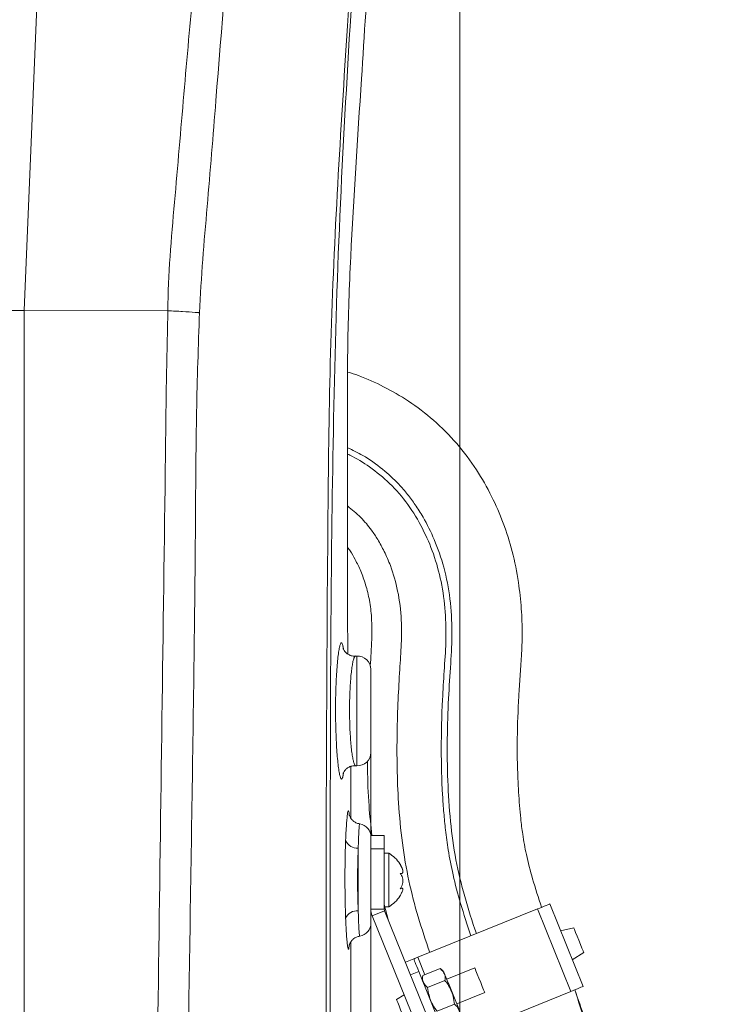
# Model space of a CAD drawing. Header units: millimetres. Extents: x 0 to 8410, y 0 to 5940.
# Tile 298 of 319: x 7525 to 7685, y 2877 to 3098. Entities that reach past the tile are written whole.
import ezdxf

# ---------------------------------------------------------------- set-up
doc = ezdxf.new("R2010")
doc.units = ezdxf.units.MM
doc.header["$LTSCALE"] = 10
doc.styles.add('SLDTEXTSTYLE0', font='TXT', dxfattribs={"width": 0.605})
doc.dimstyles.new('SLDDIMSTYLE0', dxfattribs={"dimtxt": 50, "dimasz": 50, "dimexe": 0, "dimexo": 0.0625, "dimgap": 12.5, "dimtad": 1, "dimtoh": 1, "dimdec": 1, "dimrnd": 1e-09, "dimzin": 12, "dimdsep": 46, "dimtxsty": 'SLDTEXTSTYLE0', "dimsah": 1, "dimcen": 0.09, "dimadec": 0, "dimazin": 0, "dimtfac": 1, "dimtofl": 0, "dimtmove": 0, "dimatfit": 3, "dimfxl": 1, "dimfrac": 2, "dimtolj": 1, "dimtzin": 12, "dimarcsym": 0})
doc.dimstyles.new('SLDDIMSTYLE2', dxfattribs={"dimtxt": 50, "dimasz": 50, "dimexe": 0, "dimexo": 0.0625, "dimgap": 12.5, "dimtad": 1, "dimtoh": 1, "dimdec": 1, "dimrnd": 1e-09, "dimzin": 12, "dimdsep": 46, "dimtxsty": 'SLDTEXTSTYLE0', "dimsah": 1, "dimcen": 0.09, "dimadec": 0, "dimazin": 0, "dimtfac": 1, "dimtofl": 0, "dimtmove": 0, "dimatfit": 3, "dimfxl": 1, "dimfrac": 2, "dimtolj": 1, "dimtzin": 12, "dimarcsym": 0})

# ---------------------------------------------------------------- blocks, each defined once
blk = doc.blocks.new('*D31')
at = {"color": 7, "linetype": 'Continuous', "lineweight": 0}
for p, q in [((7623.82, 3232.92), (7623.82, 2102.57)), ((7603.82, 2933.24), (7603.82, 2102.57)), ((7603.82, 2117.57), (7503.82, 2117.57)), ((7603.82, 2117.57), (7623.82, 2117.57)), ((7623.82, 2117.57), (8031.2, 2117.57))]:
    blk.add_line(p, q, dxfattribs=at)
for points in [[(7603.82, 2117.57), (7553.82, 2125.07), (7553.82, 2110.07)], [(7623.82, 2117.57), (7673.82, 2110.07), (7673.82, 2125.07)]]:
    blk.add_solid(points, dxfattribs=at)
at = {"color": 7, "linetype": 'Continuous', "lineweight": 0, "char_height": 50, "attachment_point": 1, "style": 'SLDTEXTSTYLE0'}
for s, insert in [(' (2x M8)', (7763.45, 2182.03)), ('20', (7687.09, 2182.03))]:
    blk.add_mtext(s, dxfattribs=dict(at, insert=insert))
blk = doc.blocks.new('*D32')
at = {"color": 7, "linetype": 'Continuous', "lineweight": 0}
for p, q in [((7603.82, 2933.24), (7603.82, 2002.57)), ((7366.82, 2227.33), (7366.82, 2002.57)), ((7603.82, 2017.57), (7366.82, 2017.57)), ((7603.82, 2017.57), (8068.78, 2017.57))]:
    blk.add_line(p, q, dxfattribs=at)
for points in [[(7366.82, 2017.57), (7416.82, 2010.07), (7416.82, 2025.07)], [(7603.82, 2017.57), (7553.82, 2025.07), (7553.82, 2010.07)]]:
    blk.add_solid(points, dxfattribs=at)
at = {"color": 7, "linetype": 'Continuous', "lineweight": 0, "char_height": 50, "attachment_point": 1, "style": 'SLDTEXTSTYLE0'}
for s, insert in [(' (2x M8)', (7801.03, 2082.03)), ('237', (7686.46, 2082.03))]:
    blk.add_mtext(s, dxfattribs=dict(at, insert=insert))

msp = doc.modelspace()

# ---------------------------------------------------------------- linework, layer by layer
at = {"color": 7, "linetype": 'Continuous', "lineweight": 0}
for p, q in [((7538.017268, 3324.074808), (7525.817256, 3032.574776)), ((7525.817256, 3032.574776), (7477.457765, 3032.463554)), ((7525.817256, 3032.574776), (7525.817256, 2738.56366)), ((7558.173905, 3032.504085), (7525.817256, 3032.574776)), ((7558.173905, 3032.504085), (7558.174799, 3032.504025)), ((7600.66026, 2954.909328), (7600.325639, 2954.891744)), ((7603.817265, 2951.91342), (7603.817265, 2933.236125)), ((7599.317263, 2918.420676), (7599.317263, 2930.085841)), ((7600.36252, 2930.255833), (7600.362639, 2930.255833)), ((7600.362639, 2930.255833), (7600.66026, 2930.240217)), ((7606.817256, 2914.574745), (7603.817265, 2914.574745)), ((7603.817265, 2914.574745), (7603.817265, 2911.574784)), ((7606.817256, 2914.574745), (7606.817256, 2911.574784)), ((7603.817265, 2911.574784), (7603.817265, 2898.054722)), ((7606.817256, 2911.574784), (7606.817256, 2898.054722)), ((7607.817258, 2910.574737), (7606.817256, 2910.574737)), ((7607.817258, 2898.574773), (7607.817258, 2910.574737)), ((7610.429163, 2906.011465), (7610.612373, 2906.011465)), ((7610.79825, 2902.703169), (7610.506366, 2902.703169)), ((7606.817256, 2899.054471), (7607.677038, 2895.732287)), ((7651.523735, 2880.639318), (7644.031609, 2899.182978)), ((7603.817265, 2898.054722), (7603.817265, 2894.921664)), ((7606.817256, 2898.574773), (7607.817258, 2898.574773)), ((7606.890078, 2897.680107), (7617.948468, 2870.309594)), ((7641.25004, 2898.059133), (7614.361714, 2887.19559)), ((7604.108523, 2896.556321), (7615.166928, 2869.185808)), ((7649.446244, 2893.789652), (7646.466549, 2893.156293)), ((7599.317263, 2872.165147), (7599.317263, 2890.713814)), ((7598.93548, 2889.842871), (7598.907913, 2889.607492)), ((7649.088795, 2886.666003), (7651.67218, 2888.280276)), ((7611.580159, 2886.071745), (7613.434534, 2886.820975)), ((7619.802858, 2871.058825), (7614.558349, 2884.039405)), ((7619.379933, 2884.664658), (7615.477036, 2883.087757)), ((7627.182986, 2884.825948), (7620.878126, 2882.278624)), ((7620.46134, 2881.988111), (7616.558428, 2880.411211)), ((7648.742194, 2879.515472), (7621.853854, 2868.65187)), ((7623.125787, 2876.715544), (7629.430617, 2879.262868)), ((7611.299615, 2878.757718), (7609.577353, 2877.681557)), ((7622.624124, 2876.634959), (7618.721212, 2875.058118))]:
    msp.add_line(p, q, dxfattribs=at)
at = {"color": 8, "linetype": 'Continuous', "lineweight": 0}
for p, q in [((7597.510885, 2957.247499), (7597.621392, 2956.562463)), ((7600.66026, 2930.240217), (7600.66026, 2954.909328)), ((7600.974272, 2897.643629), (7600.974272, 2911.756936)), ((7606.817256, 2911.574784), (7603.817265, 2911.574784)), ((7603.817265, 2898.054722), (7606.817256, 2898.054722)), ((7604.108523, 2896.556321), (7606.890078, 2897.680107)), ((7648.742194, 2879.515472), (7641.25004, 2898.059133)), ((7615.944992, 2883.276823), (7614.361714, 2887.19559)), ((7614.558349, 2884.039405), (7612.703989, 2883.290175))]:
    msp.add_line(p, q, dxfattribs=at)
at = {"color": 8, "linetype": 'Continuous', "lineweight": 0, "flags": 128}
for points in [[(7597.510885, 2957.247499), (7597.561906, 2956.661228), (7597.591604, 2956.527832)], [(7597.609948, 2928.570572), (7597.561876, 2928.365651), (7597.510765, 2927.774552)]]:
    msp.add_lwpolyline(points, dxfattribs=at)
at = {"color": 7, "linetype": 'Continuous', "lineweight": 0, "flags": 128}
for points in [[(7644.031609, 2899.182978), (7643.978144, 2899.161402), (7643.819864, 2899.097446), (7643.562819, 2898.993555), (7643.216903, 2898.853842), (7642.795409, 2898.683492), (7642.314489, 2898.48924), (7641.79271, 2898.278418), (7641.25004, 2898.059133)], [(7649.446244, 2893.789652), (7649.463172, 2893.74781), (7649.595375, 2893.42058), (7649.843807, 2892.805639), (7650.178547, 2891.977135), (7650.559212, 2891.034964)], [(7650.559212, 2891.034964), (7650.939877, 2890.092793), (7651.274617, 2889.264289), (7651.523079, 2888.649348), (7651.655282, 2888.322118), (7651.67218, 2888.280276)], [(7614.361714, 2887.19559), (7614.180829, 2887.122455), (7614.006902, 2887.052182), (7613.846595, 2886.987451), (7613.706092, 2886.930648), (7613.590787, 2886.884096), (7613.505106, 2886.849466), (7613.452355, 2886.828128), (7613.434534, 2886.820975)], [(7613.434534, 2886.820975), (7613.456125, 2886.76751), (7613.520081, 2886.6092), (7613.623927, 2886.352185), (7613.763685, 2886.006239), (7613.933991, 2885.584775), (7614.128287, 2885.103885), (7614.339109, 2884.582046), (7614.558349, 2884.039405)], [(7623.624052, 2875.482264), (7623.578335, 2875.595394), (7623.406733, 2876.020137), (7623.121317, 2876.726511), (7622.745241, 2877.657357), (7622.308935, 2878.737274), (7621.847774, 2879.878703), (7621.39907, 2880.989257), (7620.999242, 2881.978873), (7620.680626, 2882.767442), (7620.469089, 2883.291069), (7620.381708, 2883.507374), (7620.379861, 2883.511904)], [(7627.182986, 2884.825948), (7627.250756, 2884.658221), (7627.445902, 2884.175185), (7627.744909, 2883.435193), (7628.111656, 2882.527414), (7628.501947, 2881.561402), (7628.868724, 2880.653623), (7629.167701, 2879.913631), (7629.362847, 2879.430595), (7629.430617, 2879.262868)], [(7651.523735, 2880.639318), (7651.470299, 2880.617681), (7651.311989, 2880.553726), (7651.054944, 2880.449894), (7650.709028, 2880.310121), (7650.287534, 2880.139831), (7649.806644, 2879.94552), (7649.284835, 2879.734698), (7648.742194, 2879.515472)], [(7611.803274, 2872.17218), (7611.736159, 2872.338298), (7611.542891, 2872.816685), (7611.24679, 2873.549524), (7610.883574, 2874.448541), (7610.497053, 2875.405196), (7610.133837, 2876.304212), (7609.837736, 2877.037051), (7609.644468, 2877.515438), (7609.577353, 2877.681557), (7609.577353, 2877.681557)]]:
    msp.add_lwpolyline(points, dxfattribs=at)
at = {"color": 7, "linetype": 'Continuous', "lineweight": 0}
for centre, radius, start, end in [((7600.817261, 2951.913419), 3, 0, 93), ((7600.817261, 2933.2361), 3, 267, 0), ((7600.817261, 2914.227866), 3, 0, 80.91099953), ((7604.418279, 2904.45537), 7, 32.21096371, 60.95025276), ((7604.418279, 2904.45537), 7, 25.80856495, 32.21096371), ((7604.418279, 2904.694148), 7, 327.75972554, 334.2442258), ((7604.418279, 2904.694148), 7, 299.04974724, 327.75972554), ((7607.817261, 2898.054725), 4, 180, 202), ((7607.817261, 2898.054725), 1, 180.00000049, 202), ((7600.817261, 2894.921653), 3, 279.10227857, 0), ((7618.20024, 2882.631273), 2.350797, 22, 59.83022789), ((7617.738125, 2882.444567), 2.350797, 164.10628912, 202)]:
    msp.add_arc(centre, radius, start, end, dxfattribs=at)
at = {"color": 8, "linetype": 'Continuous', "lineweight": 0}
for centre, radius, start, end in [((7600.675633, 2914.478019), 2.737422, 201.92319283, 276.26314462), ((7600.658522, 2894.916659), 2.74519, 83.39525324, 156.75758753)]:
    msp.add_arc(centre, radius, start, end, dxfattribs=at)
for points, knots in [([(7594.052966, 2767.902616), (7593.759226, 2841.792691), (7593.418198, 2927.578025), (7594.598736, 3025.263286), (7596.25571, 3060.922716), (7600.226927, 3122.692165), (7603.990935, 3180.191576), (7607.820316, 3233.40361), (7609.669383, 3256.201624), (7611.322527, 3279.010743), (7612.611287, 3301.840152), (7613.483658, 3355.062075), (7612.902669, 3438.649404), (7612.999455, 3514.618897), (7613.047849, 3552.603665)], [0, 0, 0, 0, 0.282281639, 0.3277249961, 0.3731799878, 0.4186337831, 0.5641870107, 0.5933083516, 0.6224399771, 0.6515650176, 0.6806737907, 0.7097759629, 0.8548878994, 1, 1, 1, 1]), ([(7613.600756, 3370.98116), (7613.661906, 3355.532574), (7613.753207, 3332.466778), (7613.207069, 3301.782521), (7611.925664, 3278.955407), (7610.269425, 3256.14863), (7608.417775, 3233.353204), (7604.598407, 3180.126996), (7600.387171, 3119.349129), (7596.488154, 3050.964197), (7595.264725, 3005.406571), (7594.726221, 2959.830795), (7594.667193, 2914.247996), (7594.714486, 2850.25374), (7594.669122, 2801.455365), (7594.637881, 2767.849568)], [0, 0, 0, 0, 0.0767689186, 0.1146212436, 0.1524822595, 0.1903644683, 0.2282553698, 0.2661327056, 0.4555438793, 0.5310104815, 0.606488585, 0.6819912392, 0.7575053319, 0.8330020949, 1, 1, 1, 1]), ([(7558.174799, 3032.504025), (7558.174799, 3032.504045), (7558.174799, 3040.65091), (7559.700846, 3056.882507), (7561.723776, 3081.211495), (7565.392349, 3121.754928), (7569.80621, 3178.450766), (7574.090025, 3233.088957), (7577.233009, 3269.415858), (7578.880838, 3287.575731), (7580.274379, 3305.758805), (7580.621545, 3317.908051), (7580.79509, 3323.981348)], [0, 0, 0, 0, 0.0000002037, 0.0835097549, 0.1670489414, 0.2505894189, 0.5011857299, 0.7505599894, 0.8129317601, 0.8753197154, 0.9376734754, 1, 1, 1, 1]), ([(7588.043998, 3323.719803), (7587.868174, 3317.62851), (7587.516448, 3305.443248), (7586.118833, 3287.206148), (7584.466201, 3268.992269), (7581.292856, 3232.542614), (7576.397286, 3169.443849), (7570.93378, 3104.507487), (7567.362369, 3059.889697), (7565.941154, 3044.002599), (7565.484732, 3036.039759), (7565.256546, 3032.058779)], [0, 0, 0, 0, 0.0624700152, 0.1249674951, 0.1874981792, 0.2500137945, 0.5001347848, 0.8364518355, 0.918222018, 0.9591155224, 1, 1, 1, 1]), ([(7554.362188, 2766.914073), (7555.516075, 2845.880838), (7556.739827, 2929.628866), (7557.832798, 3018.162613), (7558.060202, 3027.723541), (7558.173905, 3032.504085)], [0, 0, 0, 0, 0.8919829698, 0.9459905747, 1, 1, 1, 1]), ([(7565.256546, 3032.058779), (7565.006966, 3024.627239), (7564.507758, 3009.762714), (7564.397706, 2987.450011), (7564.047363, 2950.265946), (7562.846854, 2877.295448), (7561.930765, 2811.759243), (7561.326514, 2768.531624)], [0, 0, 0, 0, 0.0846397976, 0.1692960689, 0.2539527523, 0.5079079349, 1, 1, 1, 1]), ([(7596.272375, 2953.372243), (7596.329926, 2953.953831), (7596.445028, 2955.117011), (7596.641543, 2956.426222), (7596.845945, 2957.353825), (7597.052917, 2957.863377), (7597.254375, 2957.926466), (7597.406378, 2957.650174), (7597.488411, 2957.334093), (7597.510885, 2957.247499)], [0, 0, 0, 0, 0.1571844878, 0.314370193, 0.4712159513, 0.6280606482, 0.7845129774, 0.9409643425, 1, 1, 1, 1]), ([(7600.326757, 2954.849544), (7600.284595, 2954.850163), (7600.176437, 2954.851751), (7599.993554, 2954.457728), (7599.789114, 2953.728295), (7599.592026, 2952.657598), (7599.414188, 2951.314243), (7599.259691, 2949.707134), (7599.138261, 2947.914801), (7599.053012, 2945.954523), (7599.005431, 2943.74525), (7599.010094, 2941.488157), (7599.065734, 2939.279912), (7599.156523, 2937.338939), (7599.283688, 2935.529822), (7599.4395, 2933.933277), (7599.619968, 2932.567238), (7599.815024, 2931.489149), (7600.020086, 2930.72861), (7600.205494, 2930.307913), (7600.318002, 2930.296383), (7600.363548, 2930.291715)], [0, 0, 0, 0, 0.034051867, 0.08735435, 0.1421941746, 0.1955138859, 0.250378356, 0.3035716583, 0.3583165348, 0.4112781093, 0.46579037, 0.5324618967, 0.585296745, 0.6396700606, 0.6925471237, 0.7469485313, 0.8000200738, 0.8546161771, 0.9078978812, 0.9627151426, 1, 1, 1, 1]), ([(7597.510765, 2927.774552), (7597.495468, 2927.719866), (7597.421096, 2927.454004), (7597.278713, 2927.205584), (7597.079478, 2927.293954), (7596.874239, 2927.828252), (7596.670982, 2928.777544), (7596.475665, 2930.094444), (7596.360374, 2931.252059), (7596.30322, 2931.825939)], [0, 0, 0, 0, 0.0415462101, 0.2019806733, 0.3624157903, 0.522678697, 0.6829422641, 0.8428205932, 1, 1, 1, 1]), ([(7597.660448, 2928.722623), (7597.627459, 2928.438558), (7597.581308, 2928.041146), (7597.52642, 2927.833714), (7597.510765, 2927.774552)], [0, 0, 0, 0, 0.7147881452, 1, 1, 1, 1]), ([(7598.136167, 2913.455966), (7598.169023, 2914.217796), (7598.234733, 2915.741424), (7598.350726, 2917.513357), (7598.468893, 2918.840889), (7598.584903, 2919.721836), (7598.697271, 2920.171209), (7598.801438, 2920.160362), (7598.878581, 2919.864001), (7598.915904, 2919.432106), (7598.926793, 2919.306103)], [0, 0, 0, 0, 0.1446654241, 0.2893249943, 0.4205928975, 0.5518598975, 0.6831898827, 0.8145205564, 0.9458869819, 1, 1, 1, 1]), ([(7601.284276, 2917.146269), (7601.274733, 2917.154532), (7601.247975, 2917.177701), (7601.199463, 2916.824912), (7601.141377, 2916.120725), (7601.082021, 2915.04088), (7601.023791, 2913.606929), (7600.990779, 2912.373602), (7600.974272, 2911.756936)], [0, 0, 0, 0, 0.0964671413, 0.2704898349, 0.4441702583, 0.6178480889, 0.8089231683, 1, 1, 1, 1]), ([(7598.136122, 2895.999971), (7598.114102, 2896.628346), (7598.06572, 2898.008987), (7598.013565, 2900.360059), (7597.978772, 2903.160615), (7597.976792, 2906.030124), (7598.007962, 2908.831464), (7598.059499, 2911.284834), (7598.110995, 2912.743119), (7598.136167, 2913.455966)], [0, 0, 0, 0, 0.1185939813, 0.2605699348, 0.40254108, 0.5796417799, 0.7218351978, 0.864025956, 1, 1, 1, 1]), ([(7600.974272, 2911.756936), (7600.948995, 2911.18083), (7600.897304, 2910.002729), (7600.845566, 2908.019035), (7600.814255, 2905.753788), (7600.816257, 2903.432734), (7600.851192, 2901.16805), (7600.903577, 2899.267039), (7600.952154, 2898.151546), (7600.974272, 2897.643629)], [0, 0, 0, 0, 0.1360527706, 0.2782194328, 0.4203826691, 0.597397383, 0.7393592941, 0.8813226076, 1, 1, 1, 1]), ([(7600.974272, 2897.643629), (7600.989077, 2897.071656), (7601.018687, 2895.92771), (7601.071901, 2894.505091), (7601.128375, 2893.356258), (7601.186055, 2892.530564), (7601.240931, 2892.035392), (7601.273948, 2891.994383), (7601.28961, 2891.974929)], [0, 0, 0, 0, 0.1693717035, 0.3387434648, 0.508142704, 0.6775421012, 0.8470300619, 1, 1, 1, 1]), ([(7598.907913, 2889.607492), (7598.895486, 2889.490551), (7598.855732, 2889.116448), (7598.775784, 2888.939033), (7598.670453, 2889.084873), (7598.558034, 2889.684705), (7598.442955, 2890.707784), (7598.330536, 2892.122845), (7598.224567, 2893.8801), (7598.165604, 2895.293345), (7598.136122, 2895.999971)], [0, 0, 0, 0, 0.0609981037, 0.1951369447, 0.3291351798, 0.4631323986, 0.5972532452, 0.7313770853, 0.8656878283, 1, 1, 1, 1])]:
    msp.add_open_spline(points, degree=3, knots=knots, dxfattribs=at)
at = {"color": 7, "linetype": 'Continuous', "lineweight": 0}
for points, knots in [([(7598.573024, 2964.579347), (7598.582313, 2977.950226), (7598.596232, 2997.984569), (7598.477876, 3024.683318), (7599.447051, 3051.342727), (7602.202781, 3091.094259), (7604.137165, 3124.221055), (7605.293567, 3144.024733)], [0, 0, 0, 0, 0.2233026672, 0.3345869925, 0.4458315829, 0.6687100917, 1, 1, 1, 1]), ([(7565.256546, 3032.058779), (7565.177995, 3032.065971), (7564.876152, 3032.09361), (7563.748393, 3032.188488), (7561.523065, 3032.343956), (7559.290888, 3032.450669), (7558.174799, 3032.504025)], [0, 0, 0, 0, 0.0443428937, 0.1703937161, 0.5851967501, 1, 1, 1, 1]), ([(7642.17719, 2898.433748), (7641.484751, 2900.567796), (7640.212806, 2904.48784), (7638.780149, 2909.964275), (7637.964821, 2914.500885), (7637.507293, 2918.173326), (7637.217338, 2921.327306), (7637.010028, 2924.327007), (7636.748611, 2929.355809), (7636.65683, 2936.554541), (7636.947158, 2944.194755), (7637.34069, 2950.346389), (7637.715324, 2955.011066), (7637.890007, 2960.09398), (7637.690586, 2965.638692), (7637.022665, 2971.84339), (7635.734097, 2978.309329), (7633.688101, 2984.780689), (7631.015749, 2990.933911), (7627.577028, 2996.968623), (7623.232507, 3002.768796), (7618.067369, 3007.946966), (7612.494019, 3012.199025), (7606.78307, 3015.466764), (7602.176619, 3017.60872), (7599.405598, 3018.47639), (7598.59627, 3018.729809)], [0, 0, 0, 0, 0.0487958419, 0.0896333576, 0.1230065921, 0.1489657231, 0.1701029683, 0.1918840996, 0.2143555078, 0.2796122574, 0.3483629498, 0.3805802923, 0.4136674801, 0.450130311, 0.4911157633, 0.534216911, 0.5857256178, 0.6342130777, 0.6815451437, 0.7313582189, 0.784937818, 0.8386398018, 0.8899128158, 0.9368748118, 0.98156314, 1, 1, 1, 1]), ([(7598.556454, 3001.720908), (7599.714588, 3001.172704), (7602.511391, 2999.848833), (7606.382924, 2997.066877), (7609.684544, 2994.038764), (7612.063266, 2991.301722), (7613.894713, 2988.833437), (7615.99369, 2985.486146), (7618.289431, 2980.838427), (7620.418456, 2974.683076), (7621.74797, 2967.700996), (7622.169816, 2960.445756), (7621.749044, 2952.980047), (7621.200942, 2944.989866), (7620.931004, 2936.196525), (7621.02288, 2926.984112), (7621.609095, 2917.895324), (7622.788401, 2909.166257), (7624.810689, 2900.738376), (7626.612723, 2895.284437), (7627.527769, 2892.515007)], [0, 0, 0, 0, 0.0322852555, 0.0779664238, 0.1195703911, 0.1450917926, 0.1693313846, 0.1970436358, 0.2446648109, 0.2997765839, 0.3608436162, 0.4233737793, 0.482605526, 0.5493479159, 0.625452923, 0.7044726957, 0.781691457, 0.8550969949, 0.9264204, 1, 1, 1, 1]), ([(7626.302744, 2892.02005), (7625.499187, 2894.443324), (7623.99665, 2898.974504), (7622.280794, 2905.427591), (7621.228111, 2910.954235), (7620.595099, 2915.607182), (7620.186252, 2919.735118), (7619.759798, 2925.787888), (7619.545342, 2934.276521), (7619.799759, 2943.553114), (7620.27725, 2951.561485), (7620.762207, 2958.136319), (7620.651001, 2964.880244), (7619.75045, 2971.545018), (7618.023307, 2977.828137), (7615.514155, 2983.655216), (7612.253267, 2989.031975), (7608.233936, 2993.722977), (7603.748937, 2997.341698), (7600.490054, 2999.455917), (7598.732032, 3000.216826), (7598.557095, 3000.292543)], [0, 0, 0, 0, 0.0653070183, 0.1221149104, 0.1706711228, 0.2091264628, 0.2422017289, 0.2767642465, 0.3643204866, 0.4592669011, 0.514041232, 0.5695336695, 0.6278438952, 0.6862158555, 0.7410818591, 0.7939972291, 0.8479908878, 0.9013773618, 0.9510074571, 0.9951248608, 1, 1, 1, 1]), ([(7598.562296, 2988.637093), (7599.579375, 2987.807287), (7601.566691, 2986.18589), (7603.742591, 2983.551548), (7605.465252, 2980.97138), (7606.908668, 2978.316803), (7608.572866, 2974.500997), (7610.039694, 2969.332991), (7610.743065, 2963.402345), (7610.70265, 2957.489891), (7610.268001, 2951.546964), (7609.901886, 2944.878665), (7609.668712, 2937.530043), (7609.661648, 2929.800729), (7609.982689, 2921.534595), (7610.773755, 2913.014599), (7612.231127, 2904.43008), (7614.369399, 2896.224054), (7616.141394, 2890.931101), (7617.030944, 2888.274017)], [0, 0, 0, 0, 0.0374871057, 0.073247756, 0.0972236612, 0.1262323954, 0.1595832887, 0.2161958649, 0.2792521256, 0.3297993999, 0.3851871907, 0.4497533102, 0.5209043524, 0.5955634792, 0.6708989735, 0.7575695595, 0.8402584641, 0.919809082, 1, 1, 1, 1]), ([(7598.566453, 2979.29925), (7598.752955, 2979.053873), (7599.39856, 2978.204458), (7600.405223, 2976.441128), (7601.612469, 2973.900899), (7602.71836, 2970.840025), (7603.567477, 2967.336673), (7604.057156, 2963.204538), (7604.066698, 2958.268583), (7603.779996, 2954.633593), (7603.675944, 2952.640954), (7603.674631, 2952.615801)], [0, 0, 0, 0, 0.0332479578, 0.1150932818, 0.2184042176, 0.3366552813, 0.46560032, 0.6065816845, 0.7846676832, 0.9972818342, 1, 1, 1, 1]), ([(7598.642017, 2955.350879), (7598.622519, 2956.840561), (7598.583043, 2959.856752), (7598.576391, 2962.992387), (7598.573024, 2964.579347)], [0, 0, 0, 0, 0.49389528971, 1, 1, 1, 1]), ([(7600.323211, 2954.926077), (7600.157358, 2954.911945), (7599.689764, 2954.872103), (7598.98132, 2955.107443), (7598.337403, 2955.508742), (7597.918317, 2955.951635), (7597.686692, 2956.31791), (7597.58545, 2956.555059), (7597.578458, 2956.580662), (7597.574736, 2956.594292)], [0, 0, 0, 0, 0.0979118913, 0.2760460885, 0.4296103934, 0.56853255, 0.7004933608, 0.840554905, 1, 1, 1, 1]), ([(7596.30322, 2931.825939), (7596.302216, 2931.835383), (7596.241795, 2932.40355), (7596.142317, 2933.820304), (7596.013615, 2936.026155), (7595.923587, 2938.460011), (7595.867344, 2941.204304), (7595.862814, 2944.01293), (7595.910113, 2946.76235), (7595.994278, 2949.187665), (7596.114429, 2951.445029), (7596.219726, 2952.729835), (7596.272375, 2953.372243)], [0, 0, 0, 0, 0.0018201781, 0.1095071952, 0.2171932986, 0.3250111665, 0.4328284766, 0.5670243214, 0.6751315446, 0.783237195, 0.8916177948, 1, 1, 1, 1]), ([(7597.604166, 2928.550425), (7597.602843, 2928.545103), (7597.595461, 2928.515401), (7597.631717, 2928.639594), (7597.783514, 2928.948662), (7598.132161, 2929.417998), (7598.718163, 2929.888928), (7599.500346, 2930.231417), (7600.08158, 2930.242244), (7600.366349, 2930.247548)], [0, 0, 0, 0, 0.036855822, 0.2056895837, 0.3539664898, 0.5005811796, 0.6605024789, 0.8336667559, 1, 1, 1, 1]), ([(7603.069033, 2931.271437), (7603.067438, 2930.713177), (7603.057873, 2927.364684), (7603.265223, 2921.784008), (7603.803255, 2916.792882), (7604.042198, 2914.576295)], [0, 0, 0, 0, 0.1000893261, 0.6003446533, 1, 1, 1, 1]), ([(7601.296376, 2917.230609), (7601.14104, 2917.245504), (7600.710836, 2917.286756), (7600.111944, 2917.614248), (7599.57118, 2918.06732), (7599.220041, 2918.540778), (7599.026549, 2918.934938), (7598.940013, 2919.190815), (7598.91068, 2919.317136), (7598.911763, 2919.312647), (7598.912264, 2919.310573)], [0, 0, 0, 0, 0.09562649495, 0.26483856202, 0.41193651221, 0.54242517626, 0.65975039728, 0.76739152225, 0.89252414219, 1, 1, 1, 1]), ([(7610.961373, 2906.683567), (7610.966227, 2906.730175), (7610.979793, 2906.860444), (7610.841879, 2907.255619), (7610.633502, 2907.690202), (7610.464762, 2907.969647), (7610.409941, 2908.060435)], [0, 0, 0, 0, 0.1790066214, 0.5003207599, 0.83766274, 1, 1, 1, 1]), ([(7610.409941, 2908.060435), (7610.557838, 2907.782784), (7610.814084, 2907.301726), (7610.98356, 2906.68241), (7610.989543, 2906.270514), (7610.846536, 2906.039622), (7610.632967, 2905.993348), (7610.464626, 2906.031543), (7610.409941, 2906.04395)], [0, 0, 0, 0, 0.2355702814, 0.4081481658, 0.5811417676, 0.7450733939, 0.9171871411, 1, 1, 1, 1]), ([(7610.409941, 2906.04395), (7610.557838, 2905.837524), (7610.814085, 2905.479869), (7610.983557, 2904.74205), (7610.989542, 2904.040789), (7610.846537, 2903.364265), (7610.632963, 2902.877268), (7610.464626, 2902.636444), (7610.409941, 2902.558211)], [0, 0, 0, 0, 0.2355719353, 0.4081524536, 0.5811383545, 0.7450705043, 0.917184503, 1, 1, 1, 1]), ([(7610.409941, 2902.558211), (7610.557688, 2902.629371), (7610.813686, 2902.752669), (7610.984649, 2902.63506), (7610.985514, 2902.342815), (7610.88428, 2901.988761), (7610.755205, 2901.735216), (7610.713954, 2901.654187)], [0, 0, 0, 0, 0.286539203, 0.496477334, 0.7069266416, 0.9063377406, 1, 1, 1, 1]), ([(7598.919313, 2889.834765), (7598.918792, 2889.832521), (7598.917623, 2889.827482), (7598.952754, 2889.979948), (7599.072754, 2890.311159), (7599.349429, 2890.805932), (7599.843286, 2891.339212), (7600.51354, 2891.780388), (7601.045009, 2891.890202), (7601.297851, 2891.942445)], [0, 0, 0, 0, 0.1139781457, 0.2559430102, 0.3772287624, 0.5122559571, 0.668813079, 0.8424408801, 1, 1, 1, 1]), ([(7619.379933, 2884.664658), (7619.61385, 2884.449112), (7620.249789, 2883.86312), (7620.595579, 2882.922951), (7620.48836, 2882.176275), (7620.46134, 2881.988111)], [0, 0, 0, 0, 0.3032447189, 0.8244160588, 1, 1, 1, 1]), ([(7616.558428, 2880.411211), (7616.324519, 2880.626731), (7615.688596, 2881.212661), (7615.342737, 2882.152912), (7615.450005, 2882.899595), (7615.477036, 2883.087757)], [0, 0, 0, 0, 0.3032417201, 0.8244181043, 1, 1, 1, 1]), ([(7622.624124, 2876.634959), (7622.534989, 2877.219018), (7622.292662, 2878.806865), (7621.513158, 2880.651865), (7620.673054, 2881.719146), (7620.46134, 2881.988111)], [0, 0, 0, 0, 0.30324345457, 0.82441047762, 1, 1, 1, 1]), ([(7577.952947, 2522.002164), (7578.143078, 2522.307518), (7579.730325, 2524.85666), (7582.559284, 2529.054774), (7586.323156, 2534.529246), (7589.901313, 2539.535084), (7593.280416, 2544.16037), (7596.460556, 2548.445077), (7599.273291, 2552.211543), (7602.491452, 2556.521737), (7606.287704, 2561.641528), (7610.895453, 2568.004272), (7615.799789, 2575.012942), (7620.194306, 2581.645848), (7623.908725, 2587.613734), (7626.901792, 2592.682991), (7629.877478, 2598.040022), (7632.810501, 2603.702209), (7635.674532, 2609.687171), (7638.43816, 2616.015947), (7641.005607, 2622.487088), (7643.025807, 2628.053433), (7644.505452, 2632.39614), (7645.503253, 2635.442968), (7646.30806, 2637.979271), (7646.947525, 2640.044091), (7647.539623, 2641.992086), (7648.207699, 2644.232336), (7649.089101, 2647.260344), (7650.197624, 2651.195453), (7651.512022, 2656.064524), (7652.898149, 2661.468913), (7654.248381, 2667.033699), (7655.792647, 2673.761884), (7657.417812, 2681.406901), (7659.04933, 2689.867643), (7660.452647, 2697.888386), (7661.696764, 2705.782197), (7662.799561, 2713.663503), (7663.74404, 2721.404328), (7664.46949, 2728.380233), (7665.02287, 2734.641811), (7665.454245, 2740.372709), (7665.830901, 2746.445338), (7666.12332, 2752.582226), (7666.332166, 2758.861198), (7666.449463, 2764.989106), (7666.474498, 2770.939984), (7666.423029, 2776.136243), (7666.332143, 2780.333603), (7666.224167, 2783.804471), (7666.090554, 2787.203074), (7665.905804, 2791.036378), (7665.641085, 2795.533874), (7665.291265, 2800.456178), (7664.746665, 2806.938047), (7663.952201, 2814.703641), (7662.843962, 2823.493451), (7661.705045, 2831.102757), (7660.597439, 2837.63127), (7659.470482, 2843.629695), (7658.089149, 2850.193972), (7656.330127, 2857.465443), (7654.23539, 2865.035483), (7651.968803, 2872.559121), (7650.42746, 2877.473182), (7649.669374, 2879.890087)], [0, 0, 0, 0, 0.0031707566, 0.0264699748, 0.048010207, 0.0678822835, 0.0892073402, 0.1082676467, 0.1250572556, 0.1397800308, 0.1657261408, 0.1921920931, 0.2192278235, 0.2469492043, 0.2630478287, 0.279379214, 0.295989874, 0.3129281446, 0.3302448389, 0.3479949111, 0.366255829, 0.3832711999, 0.3925559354, 0.4005196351, 0.4071067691, 0.4122732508, 0.416498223, 0.4221389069, 0.42952506, 0.4397216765, 0.4521607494, 0.4664380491, 0.4804234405, 0.4938217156, 0.5165602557, 0.5370511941, 0.5561638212, 0.5754339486, 0.5948129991, 0.613680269, 0.6317971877, 0.6455085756, 0.6591227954, 0.6733476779, 0.6895016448, 0.7035558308, 0.7187915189, 0.7338417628, 0.7466111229, 0.7563883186, 0.7642157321, 0.7717314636, 0.7809919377, 0.7919787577, 0.8043219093, 0.8166854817, 0.8390238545, 0.86076451, 0.8807258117, 0.8946334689, 0.9086240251, 0.924838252, 0.943118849, 0.9627118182, 0.981660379, 1, 1, 1, 1]), ([(7616.558428, 2880.411211), (7616.647565, 2879.827153), (7616.889896, 2878.239308), (7617.669361, 2876.394299), (7618.509497, 2875.327063), (7618.721212, 2875.058118)], [0, 0, 0, 0, 0.30324592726, 0.82441719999, 1, 1, 1, 1]), ([(7661.443289, 2832.552555), (7661.424961, 2832.744927), (7661.249359, 2834.588116), (7660.811191, 2837.808519), (7660.112036, 2842.44294), (7659.207521, 2847.427694), (7657.936424, 2853.328368), (7656.202318, 2859.966753), (7654.121892, 2866.813848), (7651.901427, 2873.472909), (7650.402188, 2877.783239), (7649.669374, 2879.890087)], [0, 0, 0, 0, 0.01184488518, 0.11349052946, 0.1991062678, 0.29910993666, 0.42394679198, 0.56904274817, 0.71975769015, 0.86302018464, 1, 1, 1, 1]), ([(7622.624124, 2876.634959), (7622.828356, 2876.467924), (7623.245353, 2876.126875), (7623.598685, 2875.31559), (7623.843231, 2874.607952), (7623.727534, 2874.062201), (7623.705532, 2873.958412)], [0, 0, 0, 0, 0.244942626, 0.5001206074, 0.9049344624, 1, 1, 1, 1])]:
    msp.add_open_spline(points, degree=3, knots=knots, dxfattribs=at)

# ---------------------------------------------------------------- dimensions: what is measured, and where the dimension line sits
for base, p2, dimstyle, picture, middle in [((7623.817261, 2117.574759), (7623.817261, 3232.921653), 'SLDDIMSTYLE2', '*D31', (7851.210322, 2117.574759)), ((7366.817261, 2017.574759), (7366.817261, 2227.331508), 'SLDDIMSTYLE0', '*D32', (7869.680294, 2017.574759))]:
    dim = msp.add_linear_dim(base=base, p1=(7603.817261, 2933.2361), p2=p2, text='<> (2x M8)', dimstyle=dimstyle, dxfattribs=at)
    dim.commit()
    dim.dimension.update_dxf_attribs({"geometry": picture, "text_midpoint": middle, "dimtype": 160})

doc.saveas('drawing.dxf')
